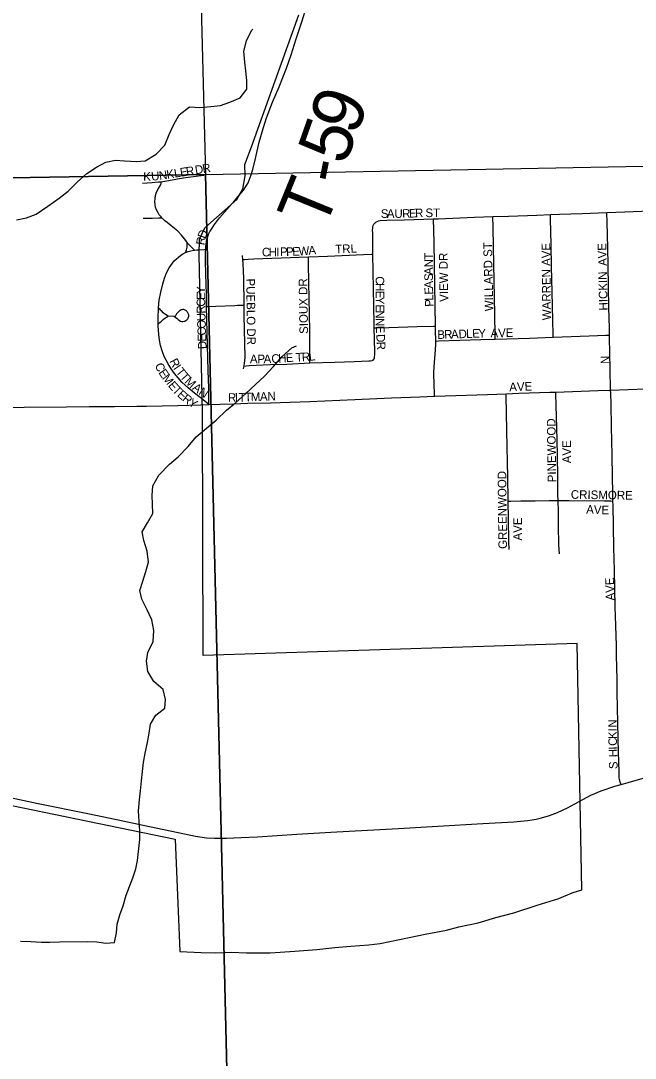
# Model space of a CAD drawing. Extents: x 1985906 to 2360102, y 891258 to 1222054.
# Drawn here: x 2159913 to 2163486, y 1079331 to 1085362 of the extents above; entities that cross this region are included whole.
import ezdxf

# ---------------------------------------------------------------- set-up
doc = ezdxf.new("R2010")
doc.units = 0
for name, color, linetype in [('GM_X_City_Street', 7, 'Continuous'), ('GM_X_City_Street_Text', 7, 'Continuous'), ('GM_X_Corporation', 7, 'Continuous'), ('GM_X_County_Road', 7, 'Continuous'), ('GM_X_Minor_River', 7, 'Continuous'), ('GM_X_Section', 7, 'Continuous'), ('GM_X_Township_Road', 7, 'Continuous'), ('GM_X_Township_Road_Text', 7, 'Continuous')]:
    doc.layers.add(name, color=color, linetype=linetype)

msp = doc.modelspace()

# ---------------------------------------------------------------- linework, layer by layer
at = {"layer": 'GM_X_City_Street'}
for points in [[(2160727.8, 1084426.2), (2160772.9, 1084433.9), (2160824.9, 1084442.2), (2160871.4, 1084450.7), (2160917.8, 1084457.2), (2160976.5, 1084464)], [(2160619.8, 1084417.3), (2160648.5, 1084420.4), (2160676, 1084422.3), (2160712.9, 1084424.6), (2160727.8, 1084426.2)], [(2160733.7, 1084215.4), (2160728.3, 1084221.4), (2160717.8, 1084233.9), (2160709, 1084248.5), (2160702.7, 1084263.1), (2160697, 1084278.2), (2160693.9, 1084293.8), (2160692.9, 1084310), (2160693.6, 1084328.2), (2160696.8, 1084345.9), (2160700.7, 1084359), (2160705.9, 1084372.5), (2160713.7, 1084386.1), (2160720, 1084395.9), (2160725.1, 1084405.5), (2160727.6, 1084411.9), (2160728.3, 1084415.8), (2160728.6, 1084421.5), (2160727.8, 1084426.2)], [(2160624.3, 1084213.3), (2160677.4, 1084215), (2160716, 1084215.3), (2160733.7, 1084215.4)], [(2160880.3, 1084072.6), (2160877.7, 1084076.1), (2160864.2, 1084094.1), (2160847.3, 1084114.5), (2160825.5, 1084138.1), (2160786.6, 1084169.3), (2160763.2, 1084188.1), (2160751.2, 1084198.5), (2160738.7, 1084209.9), (2160733.7, 1084215.4)], [(2161971.9, 1084185.7), (2161977.4, 1084190.5), (2161984.8, 1084195.7), (2161992.7, 1084199.2), (2162002.8, 1084200.9), (2162042.4, 1084202.7), (2162141.7, 1084205), (2162311.9, 1084210.2)], [(2162311.9, 1084210.2), (2162339.4, 1084211.1), (2162551.9, 1084219.1), (2162657.3, 1084223)], [(2162324.7, 1083587.1), (2162320.3, 1083825.1), (2162318.1, 1083947.6), (2162315.8, 1084073.1), (2162311.9, 1084210.2)], [(2162657.3, 1084223), (2162749.6, 1084226.4), (2162914.3, 1084231.5), (2162993.5, 1084234.8)], [(2162672.2, 1083511.3), (2162671.9, 1083531.6), (2162669.4, 1083655.1), (2162661.6, 1084047.4), (2162659.5, 1084162.3), (2162657.3, 1084223)], [(2162993.5, 1084234.8), (2163044.8, 1084237), (2163176.4, 1084242.1), (2163321.4, 1084247.4)], [(2163008.2, 1083521.6), (2163008.2, 1083537.2), (2163006.6, 1083619.9), (2163003.2, 1083785.6), (2162999.1, 1083931.1), (2162997.7, 1084061.7), (2162994.1, 1084211.2), (2162993.5, 1084234.8)], [(2163321.4, 1084247.4), (2163424.9, 1084251.2), (2163573, 1084255.9), (2163648.3, 1084257.8)], [(2163336.6, 1083534.6), (2163335.9, 1083574.8), (2163333, 1083695.7), (2163330.2, 1083812.9), (2163327.6, 1083943.7), (2163325.7, 1084039), (2163324.1, 1084117.2), (2163322.6, 1084188.5), (2163321.4, 1084247.4)], [(2161960.8, 1084004.7), (2161960.3, 1084027.9), (2161959.1, 1084126.4), (2161959, 1084144.3), (2161959.4, 1084156.5), (2161960.4, 1084164.5), (2161962.5, 1084171.1), (2161966.3, 1084179.1), (2161971.9, 1084185.7)], [(2160988.2, 1084033), (2160989.2, 1084046.2), (2160989.9, 1084053.6), (2160990.8, 1084061.6), (2160991.5, 1084067.7), (2160992.6, 1084074.2), (2160993.4, 1084080.9), (2160995.5, 1084091.9), (2160998.6, 1084102.3), (2161002.8, 1084113.5), (2161007, 1084124.9), (2161012.7, 1084136.4), (2161013.8, 1084138.4)], [(2160870.7, 1084014.2), (2160874.8, 1084024.6), (2160876.8, 1084030.2), (2160878.8, 1084038.3), (2160880.2, 1084045.9), (2160880.6, 1084052.9), (2160880.8, 1084057.4), (2160880.6, 1084063.9), (2160880.3, 1084072.6)], [(2160870.7, 1084014.2), (2160886.1, 1084020), (2160902, 1084024.2), (2160919.9, 1084027.8), (2160922.9, 1084028.2)], [(2160922.9, 1084028.2), (2160913.2, 1084037.8), (2160893.3, 1084057.1), (2160884.5, 1084066.8), (2160880.3, 1084072.6)], [(2160922.9, 1084028.2), (2160936.9, 1084030.2), (2160949.8, 1084030.9), (2160977.5, 1084032.6), (2160988.2, 1084033)], [(2160993.7, 1083700.5), (2160991.9, 1083772.5), (2160989.7, 1083888.1), (2160987.4, 1083970.6), (2160987.9, 1084019.7), (2160988.2, 1084033)], [(2160714.6, 1083693.7), (2160718.5, 1083736.6), (2160726.8, 1083785), (2160738.8, 1083832.4), (2160748.2, 1083864.7), (2160760.7, 1083896), (2160775.8, 1083924.7), (2160785.2, 1083939.8), (2160794.6, 1083952.8), (2160805, 1083965.3), (2160817.2, 1083976.2), (2160829.3, 1083987.4), (2160842.3, 1083997.6), (2160856.1, 1084006.6), (2160870.7, 1084014.2)], [(2161204.8, 1083973.8), (2161202.9, 1083997.4)], [(2161204.8, 1083973.8), (2161213.8, 1083974.5), (2161235.5, 1083976.2), (2161268.3, 1083978.2), (2161532.3, 1083986.6), (2161585.2, 1083988.6)], [(2161211.5, 1083708.4), (2161209, 1083865.7), (2161206.8, 1083948.1), (2161204.8, 1083973.8)], [(2161585.2, 1083988.6), (2161697.2, 1083992.7), (2161905.5, 1084002.2), (2161952.8, 1084004.3), (2161960.8, 1084004.7)], [(2161594.2, 1083372.6), (2161594.2, 1083378.3), (2161594.1, 1083418), (2161593.1, 1083561.9), (2161587.2, 1083840.5), (2161585.5, 1083950.5), (2161585.2, 1083981.4), (2161585.2, 1083988.6)], [(2161968.7, 1083576), (2161968.2, 1083601.4), (2161960.8, 1084004.7)], [(2160712.5, 1083597.5), (2160712.1, 1083637.4), (2160714, 1083686.9), (2160714.6, 1083693.7)], [(2160714.6, 1083693.7), (2160720.4, 1083686.3), (2160723.7, 1083682.3), (2160729, 1083676.8), (2160735.4, 1083670.5), (2160743, 1083664.3), (2160747.9, 1083660.5), (2160755, 1083655.5), (2160770.1, 1083647.3), (2160772.1, 1083646.4)], [(2160772.1, 1083646.4), (2160800.6, 1083644.9), (2160804.7, 1083644), (2160807.6, 1083642.3), (2160814.8, 1083636.3), (2160821.5, 1083630.8), (2160828.6, 1083624.7), (2160835.4, 1083620.1), (2160842, 1083616.4), (2160848.7, 1083614.1), (2160855.8, 1083613.4), (2160862.2, 1083614.6), (2160867.5, 1083616.4), (2160872.5, 1083618.7), (2160877, 1083621.9), (2160880.3, 1083624.9), (2160883.9, 1083629), (2160886.2, 1083633.5), (2160888.3, 1083638.6), (2160889.4, 1083643.2), (2160889.7, 1083648.1), (2160889.6, 1083652.7), (2160888.6, 1083656.8), (2160886.9, 1083661), (2160884.8, 1083664.8), (2160882.5, 1083668.3), (2160879.1, 1083672.1), (2160875.7, 1083675.4), (2160872.5, 1083677.6), (2160869, 1083679.4), (2160864.9, 1083681.2), (2160860.1, 1083682.5), (2160855.1, 1083683), (2160849.8, 1083682.3), (2160844.9, 1083681), (2160839.5, 1083678.4), (2160835.7, 1083675.8), (2160831.8, 1083672.2), (2160827.5, 1083668.3), (2160824, 1083664.5), (2160820.8, 1083661), (2160818.8, 1083657.7), (2160816.2, 1083653.5), (2160810.2, 1083642.8)], [(2160993.7, 1083700.5), (2161004.8, 1083700.9), (2161047, 1083702.4), (2161158, 1083707.4), (2161172.7, 1083707.7), (2161205.4, 1083708.3), (2161211.5, 1083708.4)], [(2161005.9, 1083131.2), (2161005.7, 1083227.5), (2161003.4, 1083326.7), (2160999.3, 1083475.3), (2160993.7, 1083700.5)], [(2161211.5, 1083354.7), (2161211.5, 1083355), (2161214.2, 1083371), (2161216.1, 1083387.6), (2161216.9, 1083404.1), (2161212.3, 1083651.3), (2161211.5, 1083708.4)], [(2160712.5, 1083597.5), (2160719.4, 1083605), (2160722.4, 1083608.3), (2160730.7, 1083616.4), (2160741.2, 1083625.4), (2160750.6, 1083632.3), (2160755.3, 1083635.7), (2160759.5, 1083638.7), (2160765.6, 1083642.5), (2160772.1, 1083646.4)], [(2161005.9, 1083131.2), (2160972.5, 1083158.5), (2160949, 1083177), (2160923.3, 1083196.5), (2160885.3, 1083227.2), (2160850.1, 1083261.5), (2160827.3, 1083286.3), (2160806.3, 1083311.7), (2160787.1, 1083338.6), (2160769.9, 1083366.8), (2160747.6, 1083411.1), (2160734.5, 1083442.3), (2160725.5, 1083473.5), (2160719.6, 1083505.7), (2160715.5, 1083538.4), (2160712.6, 1083587.9), (2160712.5, 1083597.5)], [(2161966.1, 1083393.7), (2161968.9, 1083398.9), (2161970.6, 1083405.8), (2161971.7, 1083421.1), (2161971.3, 1083438.7), (2161968.7, 1083576)], [(2161968.7, 1083576), (2161979, 1083576.4), (2162052.3, 1083578.8), (2162217, 1083584), (2162312.5, 1083586.7), (2162324.7, 1083587.1)], [(2162325.5, 1083499.9), (2162325.2, 1083563.6), (2162324.7, 1083587.1)], [(2162319, 1083179.1), (2162318.1, 1083199.9), (2162316.5, 1083242.1), (2162315.1, 1083317.6), (2162316.1, 1083350.5), (2162324.2, 1083448.5), (2162325.6, 1083481.3), (2162325.5, 1083499.9)], [(2162325.5, 1083499.9), (2162342.9, 1083500.4), (2162588.8, 1083509.2), (2162672.2, 1083511.3)], [(2162672.2, 1083511.3), (2162738.7, 1083512.6), (2162871.2, 1083516.9), (2163008.2, 1083521.6)], [(2163008.2, 1083521.6), (2163217.7, 1083529.3), (2163315.5, 1083533.6), (2163336.6, 1083534.6)], [(2163342.9, 1083215), (2163339.9, 1083339.3), (2163338.4, 1083427.3), (2163336.8, 1083519.6), (2163336.6, 1083534.6)], [(2161211.5, 1083354.7), (2161223.3, 1083356.2), (2161241.3, 1083358), (2161280.7, 1083360.4), (2161362.5, 1083363), (2161460.6, 1083366.4), (2161594.2, 1083372.6)], [(2161594.2, 1083372.6), (2161738.2, 1083376.7), (2161852.2, 1083380.5), (2161936.2, 1083384), (2161946.7, 1083385), (2161956, 1083387.1), (2161961.9, 1083389.5), (2161966.1, 1083393.7)], [(2161207.3, 1083339), (2161211.5, 1083354.7)], [(2161005.9, 1083131.2), (2161069.6, 1083132.8), (2161152.5, 1083135.7), (2161233.7, 1083138), (2161364.9, 1083141.2), (2161594.4, 1083149), (2161855.7, 1083160), (2162068.2, 1083169.4), (2162233.8, 1083175.7), (2162319, 1083179.1)], [(2162319, 1083179.1), (2162381.6, 1083181.7), (2162627.3, 1083189.5), (2162735.7, 1083193.6)], [(2162735.7, 1083193.6), (2162808.1, 1083196.3), (2162989.4, 1083201.9), (2163024.3, 1083203.2)], [(2162747.9, 1082569.3), (2162747.2, 1082580.5), (2162744.7, 1082706), (2162742.8, 1082798.3), (2162741.1, 1082883.7), (2162736, 1083179.1), (2162735.7, 1083193.6)], [(2163024.3, 1083203.2), (2163267.7, 1083212.3), (2163342.9, 1083215)], [(2163036.9, 1082572.6), (2163036.2, 1082608.4), (2163034.9, 1082711.7), (2163033, 1082830.5), (2163031.5, 1082923.2), (2163029.6, 1082996.2), (2163024.6, 1083190.5), (2163024.3, 1083203.2)], [(2163342.9, 1083215), (2163650.1, 1083226), (2163669.1, 1083226.3)], [(2163356.2, 1082570.2), (2163355, 1082622.3), (2163353.1, 1082708.8), (2163351.1, 1082839), (2163347.4, 1083002.1), (2163345.3, 1083132.8), (2163343.4, 1083196.6), (2163342.9, 1083215)], [(2162747.9, 1082569.3), (2162762.2, 1082569.6), (2162819.9, 1082570.8), (2162903.4, 1082572.2), (2162985.3, 1082572.4), (2163036.9, 1082572.6)], [(2162751.9, 1082288.2), (2162751.1, 1082335.9), (2162749.3, 1082462.2), (2162747.9, 1082569.3)], [(2163036.9, 1082572.6), (2163101.3, 1082572.4), (2163307.2, 1082571.3), (2163343.7, 1082570.5), (2163356.2, 1082570.2)], [(2163044.7, 1082264.1), (2163042.4, 1082314.3), (2163041, 1082347), (2163040, 1082396.5), (2163040, 1082461.6), (2163039, 1082507.4), (2163036.9, 1082572.6)], [(2163403.6, 1080923.3), (2163399, 1080936.2), (2163395.6, 1080945.5), (2163394.2, 1080951.3), (2163392.7, 1080963.3), (2163391.7, 1080996.1), (2163389.1, 1081111.3), (2163387.6, 1081192), (2163382.9, 1081370.2), (2163381.4, 1081454.6), (2163380.1, 1081527.6), (2163378.6, 1081609.9), (2163377.7, 1081665.1), (2163376.3, 1081729.2), (2163373.1, 1081845.9), (2163370.1, 1081955.3), (2163365.5, 1082169), (2163362.4, 1082300.8), (2163356.7, 1082545.1), (2163356.2, 1082570.2)], [(2163403.6, 1080923.3), (2163444.7, 1080935.1), (2163571.8, 1080970.5), (2163760.1, 1081023.8), (2163964.7, 1081083), (2164058, 1081109.5), (2164152.3, 1081139.4), (2164400.4, 1081222), (2164667.1, 1081311), (2164758.3, 1081342.2), (2164829.3, 1081365.4)], [(2163226.9, 1080860.2), (2163287.9, 1080886.2), (2163367.1, 1080912.8), (2163403.6, 1080923.3)]]:
    msp.add_lwpolyline(points, dxfattribs=at)
at = {"layer": 'GM_X_Corporation'}
msp.add_lwpolyline([(2158401.8, 1081101.6), (2160811, 1080604.8), (2160837.5, 1079951.4), (2160961.7, 1079946.5), (2161045.3, 1079943.4), (2161137.9, 1079948.5), (2161225.3, 1079943.4), (2161362.4, 1079944.4), (2161506.5, 1079953.8), (2161634.6, 1079963), (2161738.7, 1079976.1), (2161832.7, 1079983), (2161936.8, 1079990), (2162002.9, 1079998.6), (2162114.8, 1080021.8), (2162264.8, 1080053.3), (2162388.7, 1080076.5), (2162460.7, 1080095.3), (2162572.6, 1080118.4), (2162674.5, 1080149.4), (2162780.4, 1080176.5), (2162916.2, 1080221.9), (2163042, 1080259.2), (2163119.8, 1080292.1), (2163175.8, 1080310.6), (2163148.3, 1081741.8), (2160973.5, 1081672.8), (2160969.6, 1083085.5), (2160950.2, 1084001.2), (2160952.9, 1084091.5), (2160983.9, 1084158.1), (2161169.6, 1084323.1), (2161204.8, 1084381.8), (2161217.6, 1084460.1), (2161216.6, 1084526.3), (2161255.2, 1084629.1), (2161530.1, 1085396.7)], dxfattribs=at)
at = {"layer": 'GM_X_County_Road'}
for points in [[(2158454.9, 1081149.8), (2158537.4, 1081118.9), (2158638.7, 1081100.7), (2158746.2, 1081078.9), (2159115.8, 1080999.9), (2159308.1, 1080958.9), (2159532.7, 1080912.3), (2159740.6, 1080869.6), (2160014.1, 1080812.8), (2160303.1, 1080753.2), (2160479.6, 1080716.4), (2160624.1, 1080685.8), (2160864.3, 1080635.5), (2160929.3, 1080622.7), (2160992.8, 1080613.4), (2161040.2, 1080610.3), (2161065.8, 1080610)], [(2161065.8, 1080610), (2161109.9, 1080610.3), (2161193.9, 1080613.6), (2161290, 1080618.9), (2161519, 1080633.4), (2161715.4, 1080645), (2161928.3, 1080656.9), (2162108.4, 1080666.7), (2162337.6, 1080679.6), (2162599.5, 1080695.3), (2162779.2, 1080705.9), (2162819.5, 1080709), (2162860.6, 1080713.6), (2162886.2, 1080717.2), (2162908.9, 1080721.2), (2162940.6, 1080728.7), (2162986.6, 1080742.6), (2163017.9, 1080753.4), (2163034.6, 1080760.2), (2163063.8, 1080772.7), (2163091.4, 1080786.7), (2163135.2, 1080809.6), (2163226.9, 1080860.2)]]:
    msp.add_lwpolyline(points, dxfattribs=at)
at = {"layer": 'GM_X_Minor_River'}
for points in [[(2159888, 1084204.1), (2159946.2, 1084216.7), (2160002.3, 1084237.3), (2160070.2, 1084284.1), (2160136.1, 1084330.9), (2160188, 1084371.5), (2160241.7, 1084424.2), (2160297.6, 1084472.9), (2160353.5, 1084511.5), (2160407.5, 1084540.1), (2160463.6, 1084550.7), (2160515.9, 1084547.2), (2160586.3, 1084543.8), (2160636.5, 1084548.3), (2160700.4, 1084587), (2160750.2, 1084637.7), (2160775.8, 1084700.1), (2160801.4, 1084754.6), (2160833, 1084815.1), (2160894.9, 1084861.8), (2160953.2, 1084858.3), (2161017.5, 1084862.9), (2161073.7, 1084869.5), (2161127.7, 1084888.1), (2161187.8, 1084912.7), (2161227.5, 1084963.3), (2161227.1, 1085013.4), (2161220.6, 1085069.6), (2161216.1, 1085121.7), (2161209.5, 1085183.8), (2161225, 1085244.2), (2161254.6, 1085304.7), (2161262.6, 1085312.8)], [(2159911.9, 1080011.8), (2159972.2, 1080010.4), (2160032.5, 1080006.9), (2160082.7, 1080005.4), (2160139, 1080007.9), (2160301.7, 1080009.5), (2160356, 1080008), (2160408.3, 1080000.4), (2160458.5, 1080004.9), (2160470.1, 1080061.2), (2160473.6, 1080111.4), (2160489.2, 1080165.8), (2160508.8, 1080218.1), (2160526.4, 1080278.5), (2160546, 1080328.8), (2160563.6, 1080379.2), (2160581.3, 1080431.5), (2160590.8, 1080481.8), (2160600.3, 1080550.1), (2160605.8, 1080602.3), (2160605.4, 1080652.5), (2160600.9, 1080706.7), (2160598.3, 1080768.8), (2160603.8, 1080833.1), (2160609.3, 1080885.4), (2160614.8, 1080943.6), (2160620.4, 1080997.8), (2160625.9, 1081050.1), (2160635.5, 1081104.4), (2160649, 1081166.7), (2160658.5, 1081221), (2160668.1, 1081273.2), (2160697.8, 1081325.7), (2160749.6, 1081366.3), (2160755.2, 1081416.6), (2160740.6, 1081474.6), (2160686, 1081520.3), (2160651.3, 1081580.1), (2160644.7, 1081640.3), (2160652.3, 1081690.5), (2160681.8, 1081753), (2160687.3, 1081817.3), (2160674.7, 1081879.4), (2160646, 1081941.3), (2160617.3, 1081999.3), (2160604.8, 1082049.3), (2160622.4, 1082103.7), (2160640, 1082160.1), (2160655.6, 1082214.4), (2160647, 1082278.5), (2160628.3, 1082340.6), (2160617.8, 1082390.6), (2160649.5, 1082443.1), (2160681.1, 1082497.6), (2160678.6, 1082551.8), (2160676.2, 1082601.9), (2160681.7, 1082658.1), (2160715.3, 1082720.7), (2160777, 1082783.5), (2160828.9, 1082826.1), (2160886.6, 1082886.9), (2160932.3, 1082943.5), (2160990.2, 1082992.2), (2161050, 1083040.9), (2161109.8, 1083097.7), (2161161.6, 1083140.3), (2161221.4, 1083195.1), (2161277.2, 1083247.8), (2161331, 1083296.4), (2161382.8, 1083351.1), (2161432.5, 1083409.8), (2161488.3, 1083460.5), (2161516.3, 1083472.8)]]:
    msp.add_lwpolyline(points, dxfattribs=at)
at = {"layer": 'GM_X_Section'}
for points in [[(2157460.8, 1089261.2), (2160863.9, 1089284.6), (2160986.8, 1084468.2), (2155773.6, 1084378.4), (2155666.4, 1089241.1)], [(2166281.8, 1084568.6), (2166424.4, 1079261.9), (2161115.7, 1079103.4), (2160986.8, 1084468.2)], [(2155773.6, 1084378.4), (2160986.8, 1084468.2), (2161115.7, 1079103.4), (2155886.4, 1079045.6)]]:
    msp.add_lwpolyline(points, close=True, dxfattribs=at)
at = {"layer": 'GM_X_Township_Road'}
for points in [[(2161258.5, 1084485), (2161261.9, 1084496.9), (2161277, 1084560.8), (2161298.4, 1084655.8), (2161321.8, 1084734.8), (2161342.2, 1084796.8), (2161377.1, 1084888.6), (2161414.7, 1084978.3), (2161457.4, 1085085.8), (2161485.3, 1085163), (2161515, 1085256.5), (2161546.2, 1085349.7), (2161561.2, 1085397.7), (2161567.5, 1085420.6), (2161570.6, 1085445.5), (2161571.4, 1085453.7)], [(2161013.8, 1084138.4), (2161021.1, 1084151), (2161038.8, 1084178.1), (2161069, 1084215.6), (2161155.5, 1084314), (2161208.7, 1084377.6), (2161226.4, 1084404.7), (2161234.8, 1084419.3), (2161241.5, 1084435.9), (2161253, 1084465.1), (2161258.5, 1084485)], [(2158414.1, 1083110.4), (2158425.9, 1083110.9), (2158472.7, 1083112.8), (2158553.9, 1083113.5), (2158750.7, 1083110.7), (2158981.4, 1083110.3), (2159145.5, 1083110.8), (2159325, 1083111.5), (2159423.9, 1083112.8), (2159522.4, 1083112.8), (2159736.1, 1083113.5), (2159933.3, 1083114.9), (2160179.7, 1083118.5), (2160310.4, 1083119), (2160458.6, 1083120.4), (2160588.5, 1083121.6), (2160644.7, 1083122.1)], [(2160644.7, 1083122.1), (2160826.3, 1083124.5), (2160959, 1083129.6), (2161005.9, 1083131.2)]]:
    msp.add_lwpolyline(points, dxfattribs=at)

# ---------------------------------------------------------------- texts
at = {"layer": 'GM_X_City_Street_Text'}
for s, rotation, p in [('E', 9.1846, (2160842.7, 1084454.8)), ('R', 9.17085, (2160877.5, 1084460.4)), ('D', 9.19645, (2160929.6, 1084468.8)), ('R', 9.17085, (2160973, 1084475.9)), ('K', 0.41534, (2160624.9, 1084431.4)), ('U', 4.45447, (2160672.7, 1084431.9)), ('N', 8.32273, (2160720.2, 1084435.7)), ('K', 9.15708, (2160764.5, 1084442.2)), ('L', 9.1846, (2160808, 1084449.2)), ('S', 0.02732, (2162006.4, 1084215.8)), ('A', 0.02186, (2162041.6, 1084215.8)), ('U', 0.10537, (2162085.7, 1084215.8)), ('R', 1.52564, (2162131.1, 1084215.9)), ('E', 2.34035, (2162171.4, 1084217)), ('R', 2.38031, (2162206.6, 1084218.5)), ('ST', 0.00001, (2162266, 1084220.2)), ('D', 70.98436, (2160986.4, 1084091.5)), ('R', 80.55763, (2160980.5, 1084054.6)), ('C', 1.18995, (2161315.5, 1083991.4)), ('H', 1.2095, (2161355.1, 1083992.2)), ('I', 1.18074, (2161399.1, 1083993.1)), ('P', 1.2128, (2161421.1, 1083993.6)), ('P', 1.20202, (2161456.3, 1083994.3)), ('E', 1.71405, (2161492, 1083995.1)), ('W', 4.40093, (2161529.7, 1083996.3)), ('A', 4.96072, (2161587.3, 1084000.7)), ('TRL', 2.20163, (2161742.1, 1084009)), ('WILLARD ST', 91.3632, (2162661.4, 1083673.8)), ('WARREN AVE', 90.61574, (2162995.8, 1083621.1)), ('E', 91.1201, (2163317.8, 1084025.2)), ('V', 92.35969, (2163319.6, 1083981.5)), ('T', 90, (2162309.4, 1083972.3)), ('N', 90, (2162309.4, 1083928.3)), ('VIEW DR', 90.9752, (2162398.9, 1083728.2)), ('A', 92.36138, (2163321.4, 1083937.5)), ('A', 90, (2162309.4, 1083884.3)), ('PUEBLO DR', 270.7454, (2161223.9, 1083863)), ('SIOUX DR', 90.88095, (2161583.4, 1083541.8)), ('C', 270.0243, (2161976.2, 1083876.4)), ('S', 90.02733, (2162309.5, 1083849.1)), ('A', 90.87435, (2162310.1, 1083805.3)), ('HICKIN', 91.16906, (2163325.8, 1083677.9)), ('Y', 90, (2160985, 1083774.2)), ('E', 90.02733, (2160985, 1083739.1)), ('H', 270, (2161976.3, 1083836.8)), ('E', 270.02058, (2161976.3, 1083792.8)), ('E', 92.02202, (2162311.4, 1083770.4)), ('C', 90.38861, (2160985.3, 1083699.5)), ('Y', 270.01537, (2161976.3, 1083757.6)), ('L', 92.0272, (2162312.6, 1083735.2)), ('P', 92.02202, (2162313.8, 1083700)), ('R', 91.72468, (2160986.5, 1083660.3)), ('E', 270, (2161976.3, 1083713.6)), ('N', 270.01537, (2161976.3, 1083678.4)), ('U', 92.03294, (2160988, 1083616.4)), ('O', 92.03294, (2160989.6, 1083572.4)), ('N', 271.11957, (2161976.3, 1083633.3)), ('C', 92.04798, (2160991, 1083532.8)), ('E', 273.0167, (2161977.3, 1083587.5)), ('B', 1.9674, (2162336.1, 1083511.8)), ('R', 1.94313, (2162375.7, 1083513.1)), ('A', 1.97631, (2162415.3, 1083514.5)), ('D', 1.9674, (2162459.3, 1083516)), ('L', 1.9401, (2162503.2, 1083517.5)), ('E', 1.97718, (2162538.4, 1083518.7)), ('Y', 0.85249, (2162573.4, 1083519.9)), ('A', 1.09288, (2162644.7, 1083520.6)), ('V', 2.168, (2162689.7, 1083521.5)), ('E', 2.29032, (2162733.8, 1083523.1)), ('E', 92.02202, (2160992.3, 1083497.6)), ('D', 92.03294, (2160993.8, 1083453.6)), ('D', 273.17135, (2161979.8, 1083539)), ('R', 273.18785, (2161982.3, 1083495.1)), ('A', 0.04372, (2161245.2, 1083371)), ('P', 0.04553, (2161289.2, 1083371)), ('A', 0.88288, (2161325.2, 1083371.1)), ('C', 3.34249, (2161371.6, 1083371.8)), ('H', 3.79466, (2161411.5, 1083374.2)), ('E', 3.83035, (2161455.5, 1083377.1)), ('T', 3.47236, (2161513.2, 1083379.8)), ('R', 3.47727, (2161548.3, 1083381.9)), ('L', 6.27437, (2161590.4, 1083384.5)), ('C', 295.78291, (2160690.5, 1083358.7)), ('R', 297.27104, (2160775.9, 1083383)), ('I', 304.63417, (2160797.6, 1083341.8)), ('N', 90, (2163334.6, 1083366)), ('E', 303.41824, (2160711.3, 1083316.7)), ('M', 307.1881, (2160732.8, 1083284.4)), ('T', 308.41317, (2160812.3, 1083320.8)), ('T', 310.98315, (2160835.7, 1083291.3)), ('E', 310.35741, (2160766.6, 1083240)), ('T', 313.9982, (2160791.7, 1083210.6)), ('M', 316.69582, (2160862.5, 1083260.9)), ('A', 323.71763, (2160906.1, 1083220.3)), ('AVE', 1.9739, (2162754.1, 1083208.2)), ('E', 318.13201, (2160819, 1083182.6)), ('R', 322.38771, (2160848.3, 1083156.5)), ('N', 326.05963, (2160943.4, 1083193)), ('R', 0.53432, (2161117.8, 1083146.6)), ('I', 1.81262, (2161158.6, 1083147)), ('T', 1.92717, (2161180.7, 1083147.7)), ('T', 2.10221, (2161216, 1083148.9)), ('M', 2.07661, (2161251.2, 1083150.2)), ('A', 2.07661, (2161304, 1083152.1)), ('N', 2.07661, (2161347.9, 1083153.7)), ('Y', 326.90929, (2160883.2, 1083129.8)), ('PINEWOOD', 90.74297, (2163026.6, 1082679.4)), ('AVE', 90, (2163112.7, 1082789.6)), ('GREENWOOD', 90.64281, (2162740.6, 1082292.2)), ('CRISMORE', 359.18092, (2163111.1, 1082583.4)), ('A', 357.63863, (2163200, 1082497.4)), ('V', 357.72981, (2163244.1, 1082495.6)), ('E', 358.62436, (2163288.9, 1082493.9)), ('AVE', 90, (2162826.7, 1082340.8)), ('AVE', 91.97391, (2163365.4, 1081992.9)), ('N', 90, (2163378.6, 1081253)), ('I', 90.04372, (2163378.7, 1081231)), ('C', 91.99168, (2163380.4, 1081147.9)), ('K', 90.5465, (2163379.1, 1081187.1)), ('I', 92.26311, (2163381.3, 1081126)), ('H', 92.25217, (2163383, 1081082)), ('S', 90, (2163383, 1081012))]:
    msp.add_text(s, height=50, rotation=rotation, dxfattribs=at).set_placement(p)
at = {"layer": 'GM_X_Township_Road_Text'}
for s, rotation, p in [('9', 68.50105, (2161860.1, 1084686.6)), ('5', 70.57266, (2161799.6, 1084515)), ('-', 78.64979, (2161778.4, 1084405)), ('T', 67.77044, (2161675.5, 1084137.9))]:
    msp.add_text(s, height=300, rotation=rotation, dxfattribs=at).set_placement(p)

doc.saveas('drawing.dxf')
